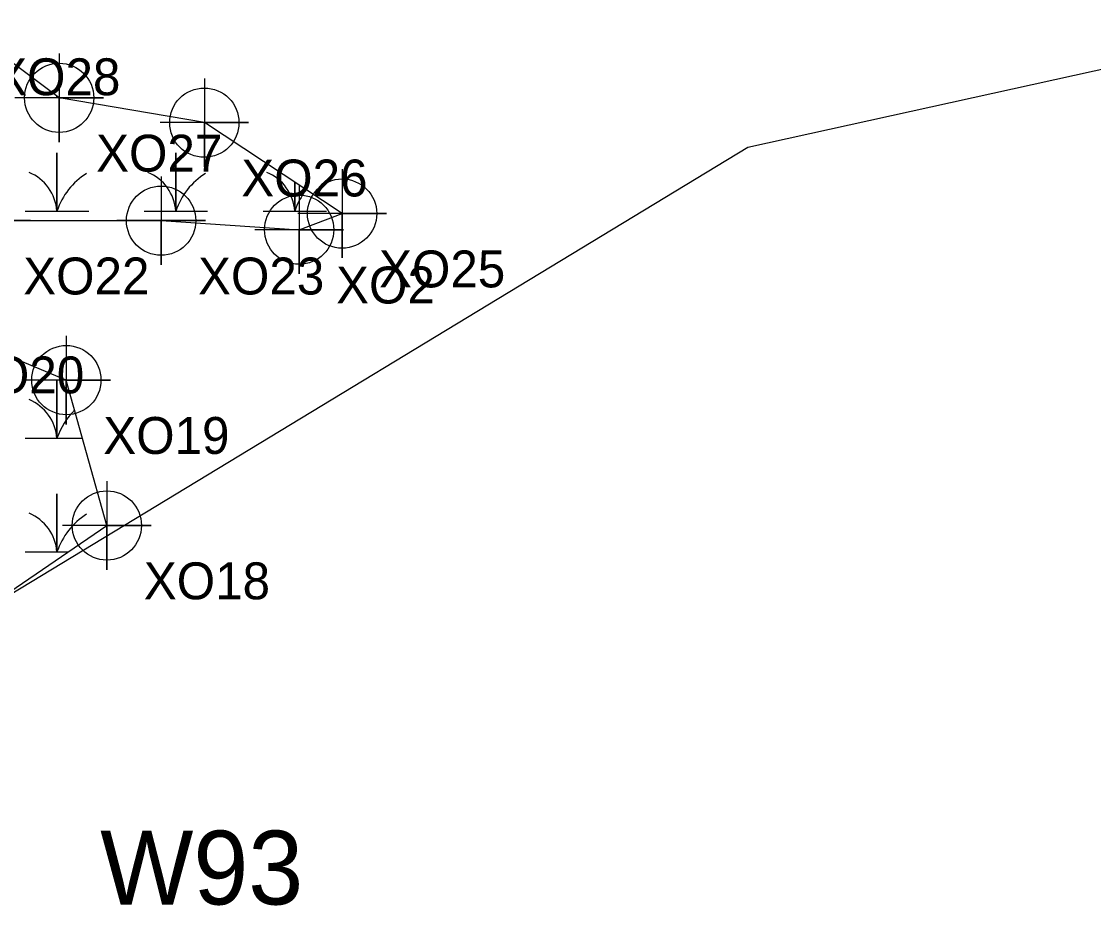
# Model space of a CAD drawing. Extents: x 1253697 to 1278588, y 912189 to 981699.
# Drawn here: x 1267465.1 to 1267755.5, y 965320 to 965559.5 of the extents above; entities that cross this region are included whole.
import ezdxf

# ---------------------------------------------------------------- set-up
doc = ezdxf.new("R2010")
doc.units = 0
for name, color, linetype in [('Default', 7, 'Continuous'), ('Exist Environmental Wetland Boundary', 7, 'Continuous'), ('Exist Environmental Wetland Boundary Cogo Comment', 7, 'Continuous'), ('Exist Environmental Wetland Boundary Cogo Number', 7, 'Continuous'), ('Exist Environmental Wetland Boundary Cogo Point CELL', 7, 'Continuous'), ('Exist Hydro Swamp or Marsh', 7, 'Continuous')]:
    doc.layers.add(name, color=color, linetype=linetype)

msp = doc.modelspace()

# ---------------------------------------------------------------- linework, layer by layer
at = {"layer": 'Default'}
msp.add_lwpolyline([(1267462.06, 965404.19), (1267661.85, 965525.39), (1267777.76, 965550.92)], dxfattribs=at)
msp.add_lwpolyline([(1267462.06, 965404.19), (1267661.85, 965525.39), (1267777.76, 965550.92)], dxfattribs=at)
at = {"layer": 'Exist Environmental Wetland Boundary'}
for points in [[(1267455.59, 965505.5), (1267502.94, 965505.49), (1267540.33, 965503.05), (1267551.96, 965507.41), (1267514.65, 965532.04), (1267475.33, 965538.77), (1267447.72, 965559.46)], [(1267462, 965404.95), (1267488.25, 965422.92), (1267477.27, 965462.3), (1267437.93, 965478.7)]]:
    msp.add_lwpolyline(points, dxfattribs=at)
at = {"layer": 'Exist Environmental Wetland Boundary Cogo Point CELL'}
for points in [[(1267475.33, 965550.77), (1267475.33, 965526.77), (1267475.33, 965538.77), (1267487.33, 965538.77), (1267463.33, 965538.77)], [(1267514.65, 965544.04), (1267514.65, 965520.04), (1267514.65, 965532.04), (1267526.65, 965532.04), (1267502.65, 965532.04)], [(1267551.96, 965519.41), (1267551.96, 965495.41), (1267551.96, 965507.41), (1267563.96, 965507.41), (1267539.96, 965507.41)], [(1267455.59, 965517.5), (1267455.59, 965493.5), (1267455.59, 965505.5), (1267467.59, 965505.5), (1267443.59, 965505.5)], [(1267502.94, 965517.49), (1267502.94, 965493.49), (1267502.94, 965505.49), (1267514.94, 965505.49), (1267490.94, 965505.49)], [(1267540.33, 965515.05), (1267540.33, 965491.05), (1267540.33, 965503.05), (1267552.33, 965503.05), (1267528.33, 965503.05)], [(1267477.27, 965474.3), (1267477.27, 965450.3), (1267477.27, 965462.3), (1267489.27, 965462.3), (1267465.27, 965462.3)], [(1267488.25, 965434.92), (1267488.25, 965410.92), (1267488.25, 965422.92), (1267500.25, 965422.92), (1267476.25, 965422.92)]]:
    msp.add_lwpolyline(points, dxfattribs=at)
for centre in [(1267475.33, 965538.77), (1267514.65, 965532.04), (1267551.96, 965507.41), (1267502.94, 965505.49), (1267540.33, 965503.05), (1267477.27, 965462.3), (1267488.25, 965422.92)]:
    msp.add_circle(centre, 9.38, dxfattribs=at)
at = {"layer": 'Exist Hydro Swamp or Marsh'}
for points in [[(1267466.13, 965538.87), (1267474.74, 965538.87), (1267474.74, 965539.21)], [(1267474.74, 965539.21), (1267474.74, 965538.87), (1267475.19, 965538.87)], [(1267466.13, 965508.09), (1267474.74, 965508.09), (1267474.74, 965523.87), (1267474.74, 965508.09), (1267483.34, 965508.09)], [(1267498.34, 965508.09), (1267506.94, 965508.09), (1267506.94, 965523.87), (1267506.94, 965508.09), (1267515.54, 965508.09)], [(1267530.54, 965508.09), (1267539.14, 965508.09), (1267539.14, 965515.87)], [(1267539.14, 965515.87), (1267539.14, 965508.09), (1267547.74, 965508.09)], [(1267466.13, 965446.53), (1267474.74, 965446.53), (1267474.74, 965462.31), (1267474.74, 965446.53), (1267481.67, 965446.53)], [(1267466.13, 965415.75), (1267474.74, 965415.75), (1267474.74, 965431.53), (1267474.74, 965415.75), (1267477.77, 965415.75)]]:
    msp.add_lwpolyline(points, dxfattribs=at)
for centre, radius, start, end in [((1267462.47, 965537.98), 12.3, 4.1403, 5.8549), ((1267492.98, 965532.81), 19.22, 160.7628, 161.6222), ((1267462.47, 965507.2), 12.3, 4.1403, 67.535), ((1267492.98, 965502.03), 19.22, 122.1274, 161.6222), ((1267494.67, 965507.2), 12.3, 4.1403, 67.535), ((1267525.18, 965502.03), 19.22, 122.1274, 161.6222), ((1267526.88, 965507.2), 12.3, 4.1403, 67.535), ((1267557.38, 965502.03), 19.22, 142.0919, 161.6222), ((1267462.47, 965445.64), 12.3, 4.1403, 67.535), ((1267492.98, 965440.47), 19.22, 134.4072, 161.6222), ((1267462.47, 965414.86), 12.3, 4.1403, 67.535), ((1267492.98, 965409.69), 19.22, 122.1274, 161.6222)]:
    msp.add_arc(centre, radius, start, end, dxfattribs=at)

# ---------------------------------------------------------------- texts
at = {"layer": 'Exist Environmental Wetland Boundary Cogo Comment'}
for s, p in [('XO28', (1267457.72, 965539.46)), ('XO27', (1267485.33, 965518.77)), ('XO26', (1267524.65, 965512.04)), ('XO22', (1267465.59, 965485.5)), ('XO23', (1267512.94, 965485.49)), ('XO25', (1267561.96, 965487.41)), ('XO2', (1267550.33, 965483.05)), ('XO20', (1267447.93, 965458.7)), ('XO19', (1267487.27, 965442.3)), ('XO18', (1267498.25, 965402.92))]:
    msp.add_text(s, height=10, dxfattribs=at).set_placement(p)
at = {"layer": 'Exist Environmental Wetland Boundary Cogo Number'}
msp.add_text('W93', height=20, dxfattribs=at).set_placement((1267486.44, 965320.24))

doc.saveas('drawing.dxf')
